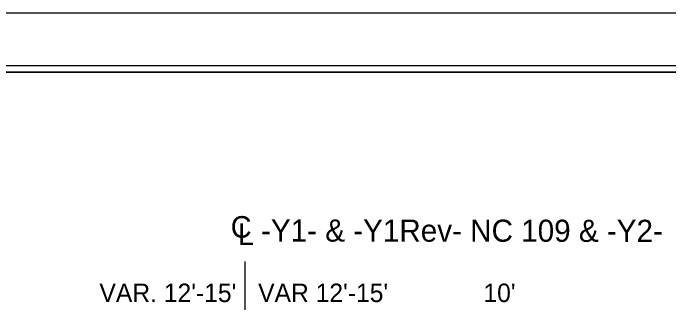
# Model space of a CAD drawing. Extents: x 1640342 to 1730599, y 538663 to 843747.
# Drawn here: x 1730008.4 to 1730058.2, y 539346.75 to 539368.78 of the extents above; entities that cross this region are included whole.
import ezdxf

# ---------------------------------------------------------------- set-up
doc = ezdxf.new("R2010")
doc.units = 0
for name, color, linetype in [('Default', 7, 'Continuous'), ('Sheet Clip Boundary CELL', 7, 'Continuous'), ('Sheet Layout Plan Border', 7, 'Continuous'), ('Sheet Plan CELL', 7, 'Continuous'), ('Sheet Plan Layout CELL', 7, 'Continuous'), ('Sheet Plot Border Inside CELL', 7, 'Continuous'), ('Sheet Plot Border Outside CELL', 7, 'Continuous'), ('Typical Pavement Slope Information CELL', 7, 'Continuous'), ('Typical Text Centerline CELL', 7, 'Continuous')]:
    doc.layers.add(name, color=color, linetype=linetype)

msp = doc.modelspace()

# ---------------------------------------------------------------- linework, layer by layer
at = {"layer": 'Sheet Clip Boundary CELL'}
msp.add_lwpolyline([(1729883.99, 539154.279), (1730163.993, 539154.279), (1730163.993, 539321.981), (1730126.14, 539321.981), (1730126.14, 539364.279), (1729883.99, 539364.279)], close=True, dxfattribs=at)
at = {"layer": 'Sheet Layout Plan Border'}
msp.add_lwpolyline([(1729883.99, 539154.279), (1730163.993, 539154.279), (1730163.993, 539321.981), (1730126.14, 539321.981), (1730126.14, 539364.279), (1729883.99, 539364.279)], close=True, dxfattribs=at)
at = {"layer": 'Sheet Plan CELL'}
for points in [[(1729873.99, 539154.279), (1729873.985, 539364.274), (1730133.983, 539364.281), (1730133.985, 539334.269), (1730173.993, 539334.266), (1730173.993, 539154.279)], [(1730173.998, 539364.279), (1729873.99, 539364.279), (1729873.99, 539154.279), (1730173.993, 539154.279)]]:
    msp.add_lwpolyline(points, close=True, dxfattribs=at)
at = {"layer": 'Sheet Plan Layout CELL'}
msp.add_lwpolyline([(1729873.985, 539364.274), (1729873.99, 539154.279), (1730173.99, 539154.279), (1730173.99, 539321.981), (1730126.14, 539321.981), (1730126.14, 539364.279)], close=True, dxfattribs=at)
at = {"layer": 'Sheet Plot Border Inside CELL'}
msp.add_lwpolyline([(1729843.293, 539153.776), (1730176.49, 539153.779), (1730176.493, 539364.776), (1729843.293, 539364.776)], close=True, dxfattribs=at)
at = {"layer": 'Sheet Plot Border Outside CELL'}
msp.add_lwpolyline([(1729840.693, 539149.776), (1730177.393, 539149.776), (1730177.393, 539368.776), (1729840.693, 539368.776)], close=True, dxfattribs=at)
at = {"layer": 'Typical Text Centerline CELL'}
msp.add_line((1730026.03, 539329.901), (1730026.03, 539349.901), dxfattribs=at)

# ---------------------------------------------------------------- texts
at = {"layer": 'Default'}
msp.add_text("10'", height=1.4, dxfattribs=at).set_placement((1730044.113, 539346.816))
at = {"layer": 'Typical Pavement Slope Information CELL'}
for s, p in [("VAR. 12'-15'", (1730014.954, 539346.815)), ("VAR 12'-15'", (1730027.005, 539346.816))]:
    msp.add_text(s, height=1.4, dxfattribs=at).set_placement(p)
at = {"layer": 'Typical Text Centerline CELL'}
for s, height, rotation, p in [('C', 1.639, 0.0443, (1730024.925, 539351.707)), ('L', 1.64, 359.9912, (1730025.47, 539351.148)), ('-Y1- & -Y1Rev- NC 109 & -Y2-', 1.68295, 359.9417, (1730027.224, 539351.415))]:
    msp.add_text(s, height=height, rotation=rotation, dxfattribs=at).set_placement(p)

doc.saveas('drawing.dxf')
